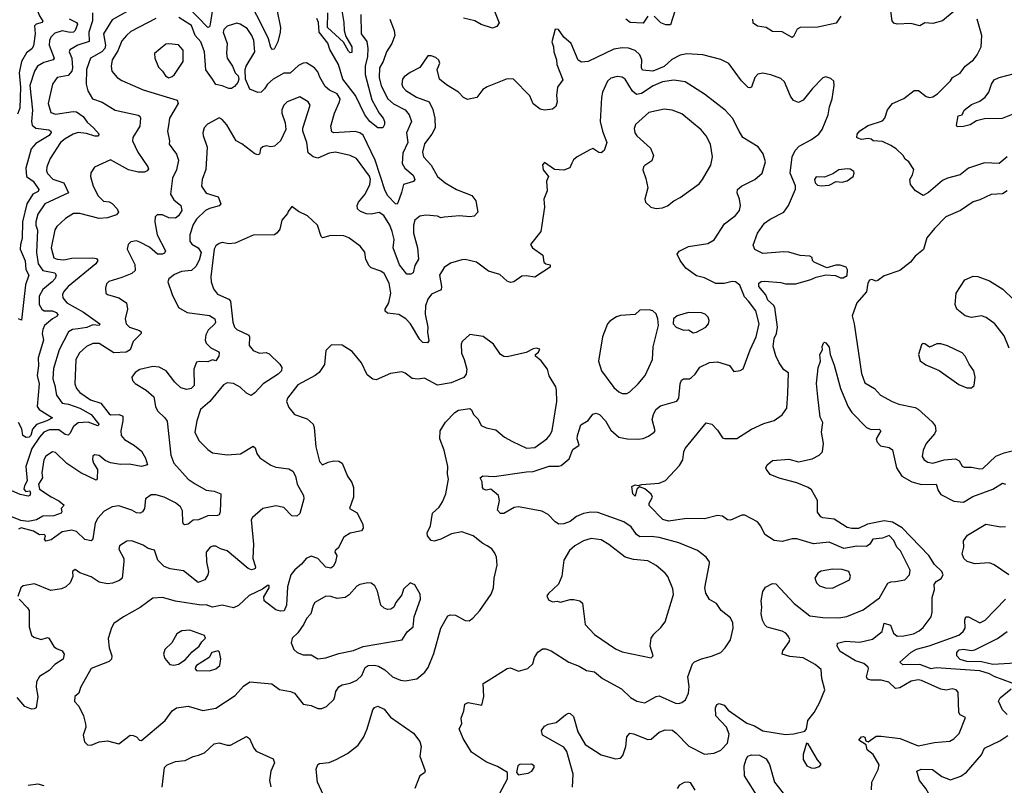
# Model space of a CAD drawing. Extents: x 1892934 to 2008621, y 567149 to 683290.
# Tile 288 of 298: x 1960483 to 1966567, y 675406 to 680132. Entities that reach past the tile are written whole.
import ezdxf

# ---------------------------------------------------------------- set-up
doc = ezdxf.new("R2010")
doc.units = 0

msp = doc.modelspace()

# ---------------------------------------------------------------- linework, layer by layer
at = {"layer": '0CON20XD'}
for points in [[(1960615.8, 680324.2), (1960602.9, 680265), (1960581.9, 680215), (1960605.4, 680155.4), (1960626.1, 680123.9), (1960622.5, 680115), (1960585, 680105.3), (1960575.4, 680095), (1960579, 680045), (1960568.9, 679971.1), (1960557.4, 679952.6), (1960525, 679928.9), (1960494.5, 679875), (1960479.3, 679805), (1960487.3, 679715), (1960484.5, 679585.5), (1960470.2, 679549.8)], [(1961683.8, 680265), (1961660.9, 680105), (1961655, 680088.1), (1961645, 680084.5), (1961522.8, 680212.8)], [(1962071.1, 680195), (1962093.9, 680085), (1962093.4, 680056.6), (1962078.8, 679995), (1962055, 679951.2), (1962045, 679948.8), (1962035, 679960), (1962021.1, 680015), (1961985, 680086.7), (1961910.3, 680230.3)], [(1960932.7, 680175), (1960933.8, 680125), (1960909.6, 680055), (1960912.9, 679997.1), (1960843.1, 679975), (1960793.8, 679946.2), (1960789.6, 679935), (1960804.2, 679894.2), (1960809.8, 679835), (1960805, 679814.6), (1960782.2, 679787.8), (1960715, 679775.6), (1960684.8, 679735.2), (1960658.5, 679615), (1960675, 679560), (1960705, 679548.8), (1960813.7, 679566.3), (1960835, 679563.1), (1960875.7, 679535.7), (1960899.4, 679499.4), (1960939.5, 679465), (1960973.3, 679425), (1960965.7, 679414.3), (1960947.1, 679412.9), (1960895, 679429.3), (1960845, 679435.3), (1960813.8, 679426.2), (1960765, 679397.3), (1960734.5, 679375), (1960670.5, 679275), (1960651.2, 679225), (1960648.8, 679198.8), (1960653.9, 679183.9), (1960688.8, 679148.8), (1960755, 679124.6), (1960785.5, 679064.5), (1960638.5, 678995), (1960595, 678932), (1960582.2, 678885), (1960582.2, 678865), (1960592.9, 678832.9), (1960587.4, 678695), (1960596.9, 678625), (1960625, 678584.8), (1960699.4, 678569.4), (1960708.9, 678555), (1960701.4, 678535), (1960683.3, 678515), (1960625, 678466.7), (1960603.3, 678425), (1960602.5, 678375), (1960618.9, 678345), (1960635, 678335.8), (1960685, 678334.7), (1960709.1, 678325), (1960717.9, 678312.1), (1960715, 678301.4), (1960685, 678285.3), (1960637.2, 678245), (1960625, 678220), (1960621.6, 678195), (1960630.9, 678155), (1960597.6, 678045), (1960599.6, 677995), (1960590.3, 677935), (1960604.2, 677885), (1960591.4, 677745), (1960603.6, 677725), (1960686.2, 677675), (1960650.8, 677655), (1960586.5, 677633.5), (1960561.6, 677605), (1960552.2, 677565), (1960541.9, 677555), (1960523.4, 677553.4), (1960502.5, 677565), (1960495.7, 677605.7), (1960475.6, 677645)], [(1961175, 680198.9), (1961055, 680130.9), (1961000.5, 680045), (1961013.2, 679975), (1961008.9, 679955), (1960990.6, 679935), (1960920.6, 679895), (1960896, 679825), (1960893.8, 679735), (1960903.7, 679693.7), (1960933.8, 679645), (1960993.1, 679623.1), (1961073.8, 679575), (1961215, 679542.9), (1961226.2, 679536.2), (1961229.5, 679525), (1961225.5, 679475), (1961182.9, 679405), (1961180.4, 679385), (1961212.1, 679315), (1961275.4, 679225), (1961277.9, 679212.1), (1961271.5, 679198.5), (1961255, 679190.8), (1961215, 679190.4), (1961155, 679206.2), (1961045, 679267.3), (1960945, 679222), (1960922.1, 679187.9), (1960921.4, 679165), (1960936.7, 679105), (1960968.1, 679045), (1961001.7, 679011.7), (1961035, 679007.8), (1961055, 678998.6), (1961084.6, 678964.6), (1961092.9, 678945), (1961082.1, 678927.9), (1961025, 678910), (1960975, 678906.1), (1960855, 678936.8), (1960815, 678935.4), (1960765.7, 678904.3), (1960711.8, 678855), (1960699.7, 678835), (1960677.3, 678725), (1960695, 678662.7), (1960714, 678654), (1960755, 678650.6), (1960805, 678659.8), (1960935, 678662.7), (1960957.5, 678657.5), (1960966.4, 678645), (1960953.8, 678625), (1960782.9, 678485), (1960756.4, 678455), (1960747.3, 678435), (1960749.1, 678415), (1960774.3, 678384.3), (1960876.9, 678326.9), (1960978.1, 678255), (1960975, 678244.4), (1960935, 678248.5), (1960897.3, 678232.7), (1960845, 678224.7)], [(1962591.2, 680165), (1962592.7, 680045), (1962627.4, 679997.4), (1962634.3, 679954.3), (1962632, 679905), (1962616.8, 679845), (1962618.6, 679795), (1962658, 679638), (1962703.8, 679555), (1962729.5, 679525), (1962737.1, 679505), (1962736.2, 679486.2), (1962725.8, 679464.2), (1962695, 679464.4), (1962646.5, 679505), (1962615.5, 679545), (1962557, 679665), (1962479.5, 679765), (1962452.7, 679855), (1962399.4, 679949.4), (1962387.5, 679987.5), (1962332.5, 680055), (1962328.4, 680115), (1962319.7, 680139.7)], [(1962468.4, 680215), (1962485.6, 680115.6), (1962487.9, 680065), (1962499.2, 680029.2), (1962535, 679966), (1962535, 679930), (1962525, 679928), (1962515, 679937.5), (1962483.3, 679993.3), (1962384.9, 680084.9), (1962387.2, 680175)], [(1963407.7, 680205), (1963445.8, 680114.2), (1963430.3, 680089.7), (1963405, 680080.5), (1963335, 680103.6), (1963295, 680125.6), (1963225, 680142.2)], [(1964531.4, 680185), (1964505, 680101.2), (1964475, 680100.9), (1964445, 680112.4), (1964402.8, 680155)], [(1966257.5, 680185), (1966185, 680125.8), (1966125, 680108.1), (1966075, 680113.8), (1966045, 680094.3), (1965988.6, 680108.6), (1965905, 680105.8), (1965885, 680112), (1965874.2, 680125), (1965865.7, 680184.3)], [(1961325, 680140.3), (1961170.2, 680059.8), (1961144, 680036), (1961115, 680002.2), (1961089.3, 679940.7), (1961054.7, 679885), (1961047.5, 679845), (1961052.2, 679815), (1961085.6, 679775), (1961115, 679757.1), (1961245, 679700.5), (1961456.9, 679635), (1961461.5, 679615), (1961408.9, 679525), (1961401.5, 679478.5), (1961395.6, 679445), (1961408, 679385), (1961406.2, 679365), (1961452.6, 679302.6), (1961464.5, 679265), (1961451.8, 679205), (1961427.8, 679155), (1961414.4, 679055), (1961435, 679019.5), (1961478.5, 678985), (1961484.6, 678955), (1961465, 678922.5), (1961445, 678907.3), (1961405, 678910), (1961365, 678927.8), (1961333, 678927), (1961319.2, 678915), (1961317.5, 678885), (1961332.4, 678805), (1961383.1, 678705), (1961378.5, 678691.5), (1961365, 678684.6), (1961335, 678685.5), (1961285, 678728.9), (1961225, 678760), (1961205, 678767.1), (1961168.8, 678761.2), (1961152.5, 678745), (1961148.1, 678715), (1961195, 678621.2), (1961196.4, 678585), (1961175, 678565.5), (1961115, 678540), (1961033.8, 678516.2), (1961018.7, 678501.3), (1961012.5, 678475), (1961016, 678445), (1961026.2, 678435), (1961095, 678414.4), (1961142, 678385), (1961150, 678345), (1961134.2, 678285), (1961140, 678255), (1961161.2, 678235), (1961223.3, 678213.3), (1961233.1, 678205), (1961232.7, 678195), (1961184.8, 678145), (1961164.9, 678095.1), (1961141, 678079), (1961065, 678074.8), (1960975, 678133.8), (1960935, 678133.8), (1960895.7, 678115), (1960853.3, 678075), (1960829.4, 678035), (1960823.5, 677885), (1960834.7, 677854.7), (1960855, 677830), (1960920, 677785), (1960985, 677765.4), (1961035, 677698.8), (1961045, 677693.3), (1961097.5, 677695), (1961120, 677685), (1961121.3, 677655), (1961107.8, 677595), (1961110.5, 677565), (1961130.2, 677540.2), (1961193.1, 677503.1), (1961235, 677468), (1961259.4, 677425), (1961272, 677385), (1961235, 677373.1), (1961158.5, 677388.5), (1961105, 677387.1), (1961045, 677396.6), (1961010.7, 677410.7), (1960975, 677442.5), (1960945, 677446.2), (1960935, 677437.5), (1960932.7, 677417.3), (1960938.6, 677395), (1960964.6, 677355), (1960961.4, 677298.6), (1960955, 677290), (1960861.5, 677335), (1960773.5, 677393.5), (1960705, 677460), (1960685, 677463.8), (1960645, 677436.9), (1960633.2, 677415), (1960620, 677335), (1960624.7, 677305), (1960599.4, 677265), (1960604.8, 677235), (1960676.7, 677186.7), (1960725, 677162.5), (1960757.5, 677135), (1960740, 677115), (1960744.2, 677095), (1960740, 677085), (1960695, 677069), (1960625, 677068), (1960586.7, 677045), (1960535, 677034.3), (1960491, 677041), (1960435, 677063.5)], [(1960788.6, 680138.6), (1960834.7, 680115), (1960839.4, 680105), (1960825, 680066.2), (1960815, 680055.3), (1960795, 680053.3), (1960745, 680063.8), (1960701, 680049), (1960676.1, 680025), (1960666.8, 680003.2), (1960665.6, 679975), (1960696.2, 679895), (1960689.1, 679885), (1960631.3, 679868.7), (1960593.9, 679845), (1960574.1, 679815), (1960545, 679726), (1960561.7, 679575), (1960556.6, 679505), (1960560.5, 679480.5), (1960583.2, 679463.2), (1960662.9, 679452.9), (1960675.5, 679445), (1960676.7, 679436.7), (1960665, 679417.1), (1960582.5, 679367.5), (1960554.1, 679335), (1960520.2, 679215), (1960526.1, 679165), (1960565.9, 679135), (1960600.3, 679085), (1960597.5, 679072.5), (1960563.6, 679055), (1960526.8, 678995), (1960500.4, 678885), (1960498.1, 678781.9), (1960487.5, 678745), (1960486.8, 678715), (1960516, 678644), (1960521.2, 678591.2), (1960539.5, 678555), (1960519.4, 678495), (1960495, 678277.5), (1960475, 678286.2)], [(1962771.1, 680135), (1962796.2, 680065), (1962800.4, 680035), (1962781.8, 679985), (1962750, 679935), (1962728.8, 679875), (1962706.2, 679835), (1962703.3, 679775), (1962717.3, 679725), (1962758.5, 679645), (1962792.1, 679612.1), (1962865.2, 679575.2), (1962889.7, 679545), (1962903.1, 679505), (1962872.6, 679435), (1962880.6, 679375), (1962851.2, 679308.8), (1962847.3, 679245), (1962862.5, 679215), (1962915, 679171.9), (1962924.3, 679145.7), (1962915.5, 679134.5), (1962853.9, 679116.1), (1962842.5, 679065), (1962818.8, 679001.2), (1962815, 678993.8), (1962805, 678995.8), (1962756.7, 679045), (1962742.1, 679075), (1962680, 679265), (1962605, 679419.6), (1962585, 679434.7), (1962555, 679441.6), (1962425, 679433.1), (1962410.7, 679440.7), (1962404.7, 679475), (1962428.7, 679555), (1962460, 679625), (1962462.3, 679645), (1962444.8, 679674.8), (1962398.2, 679698.2), (1962370.9, 679720.9), (1962337.9, 679777.9), (1962325, 679810), (1962305, 679836), (1962255.5, 679865.5), (1962235, 679864.3), (1962205, 679850.6), (1962155, 679802.1), (1962115, 679803.2), (1962049.1, 679765), (1962013.2, 679735), (1961995.2, 679704.8), (1961975, 679685.6), (1961955, 679682.9), (1961905, 679703.1), (1961879.2, 679765), (1961876.4, 679825), (1961882.7, 679845), (1961936.2, 679933.8), (1961929.1, 680005), (1961917.5, 680035), (1961888.1, 680078.1), (1961845.3, 680105.3), (1961825, 680111.5), (1961765, 680093.1), (1961745, 680072.5), (1961740, 680055), (1961765.7, 679985), (1961760.9, 679925), (1961765, 679896), (1961798.1, 679845), (1961815, 679803.8), (1961833.8, 679785), (1961836.7, 679765), (1961831.2, 679745), (1961810.9, 679719.1), (1961791.8, 679708.2), (1961775, 679707.1), (1961735, 679724.6), (1961695, 679732.1), (1961675, 679765.5), (1961633.1, 679823.1), (1961625.7, 679934.3), (1961602, 679995), (1961567.8, 680035), (1961545, 680096.6), (1961465.6, 680145.6)], [(1964363.3, 680155), (1964335, 680110.5), (1964254.7, 680114.7), (1964227.8, 680135)], [(1965556.4, 680153.6), (1965528.7, 680111.3), (1965415, 680087.3), (1965305, 680084.4), (1965286.9, 680073.1), (1965265, 680028.8), (1965255, 680022.5), (1965195, 680057.8), (1965135, 680059.2), (1965095, 680084.6), (1965042.6, 680092.6), (1965015, 680111.2), (1965012.9, 680135)], [(1965744.1, 679394.1), (1965725, 679399.6), (1965685, 679393.8), (1965661.1, 679401.1), (1965656, 679406), (1965658.1, 679425), (1965673.6, 679446.4), (1965725, 679480), (1965815, 679507.5), (1965828.1, 679525), (1965844.6, 679575.4), (1965875, 679614.2), (1965945, 679645.8), (1966010, 679695), (1966036.3, 679696.3), (1966085, 679657.5), (1966105, 679652.5), (1966125, 679655.8), (1966155, 679674.3), (1966233.8, 679755), (1966246.2, 679775), (1966295, 679802), (1966324.2, 679845), (1966376.2, 679885), (1966398.8, 679915), (1966423.8, 679965), (1966428, 680035), (1966400, 680135)], [(1963995, 679873.5), (1963955, 679871.1), (1963933.1, 679883.1), (1963890.6, 679985), (1963844.3, 680024.3), (1963813, 680073), (1963792.5, 680075), (1963771.2, 679995), (1963782, 679965), (1963782.5, 679935), (1963800.8, 679885), (1963801.9, 679855), (1963839.5, 679760.5), (1963806.2, 679715), (1963800.8, 679665), (1963804.2, 679625), (1963795, 679596.7), (1963775, 679580.8), (1963725, 679574.4), (1963699.4, 679579.4), (1963655, 679613.1), (1963635, 679663.1), (1963533.8, 679765), (1963495, 679766.7), (1963372.4, 679717.6), (1963345, 679701.2), (1963307.3, 679652.7), (1963249.3, 679639.3), (1963225, 679651.2), (1963195, 679685.7), (1963119.4, 679729.4), (1963077.5, 679765), (1963063.3, 679825), (1963078, 679865), (1963072.3, 679882.3), (1963055, 679900), (1963025, 679910), (1963005, 679908.8), (1962955, 679837.5), (1962895, 679807.5), (1962859.4, 679780.6), (1962848.9, 679765), (1962843.6, 679735), (1962850, 679715), (1962868, 679695), (1962935, 679654.6), (1963012.5, 679625), (1963035, 679577.5), (1963048.1, 679525), (1963050, 679465), (1963029.6, 679425), (1962984.7, 679365.3), (1962971.2, 679315), (1962978.2, 679285), (1963025.5, 679235), (1963064.7, 679164.7), (1963112.9, 679125), (1963181.9, 679085), (1963277.2, 679047.2), (1963300.6, 679015), (1963314.2, 678945), (1963290.8, 678919.2), (1963265, 678915.3), (1963201.5, 678921.5), (1963105, 678912.4), (1963085, 678909.6), (1963065, 678919.6), (1962993.3, 678926.7), (1962955, 678918.9), (1962924.7, 678895.3), (1962916.2, 678863.8), (1962916.9, 678815), (1962940.7, 678725), (1962948.1, 678655), (1962925, 678614.2), (1962915, 678570), (1962899.3, 678560.7), (1962875, 678561.2), (1962829.5, 678619.5), (1962790.9, 678725), (1962796.7, 678775), (1962785.5, 678825), (1962770.4, 678865), (1962733.4, 678923.4), (1962705, 678942.3), (1962655, 678932.2), (1962625, 678934.7), (1962587.9, 678947.9), (1962570.7, 678965), (1962568.4, 678985), (1962577.3, 679005), (1962618.2, 679055), (1962646.5, 679115), (1962650, 679145), (1962645, 679166.5), (1962565, 679275.4), (1962525, 679294.6), (1962435, 679314.5), (1962395, 679308.7), (1962325, 679278), (1962296.2, 679286.2), (1962265, 679310), (1962257.1, 679375), (1962232.9, 679445), (1962232.3, 679462.3), (1962278.6, 679605), (1962266, 679625), (1962213, 679657), (1962136.7, 679625), (1962114.2, 679605), (1962103.1, 679576.9), (1962102.9, 679555), (1962124.1, 679495.9), (1962127.1, 679455), (1962095.5, 679384.5), (1962058.3, 679351.7), (1962035, 679346.9), (1962005, 679352.9), (1961985, 679347.5), (1961971.2, 679335), (1961965, 679303.3), (1961955, 679298.8), (1961935, 679304.4), (1961855.4, 679365.4), (1961820, 679385), (1961763.4, 679483.4), (1961735, 679516.7), (1961715, 679526), (1961643.4, 679486.6), (1961621.9, 679465), (1961614.4, 679435), (1961616.8, 679416.8), (1961642, 679345), (1961632.4, 679207.6), (1961611.4, 679145), (1961607.1, 679105), (1961635, 679062.2), (1961709.5, 679039.5), (1961725.6, 678995), (1961716, 678984), (1961655, 678967.9), (1961630.4, 678955), (1961575, 678901.8), (1961555, 678867.1), (1961534.6, 678805), (1961534.7, 678764.7), (1961546, 678746), (1961585, 678723.9), (1961605.2, 678695), (1961592.4, 678647.6), (1961571.9, 678608.1), (1961545, 678584.1), (1961481.9, 678578.1), (1961439.7, 678560.3), (1961405, 678532.5), (1961397.5, 678515), (1961425.8, 678435), (1961465, 678356.2), (1961517.5, 678325), (1961655, 678306.2), (1961689.2, 678285), (1961693.1, 678265), (1961688.1, 678255), (1961647.8, 678215), (1961632.4, 678187.6), (1961628.5, 678155), (1961636.2, 678135), (1961665, 678107.3), (1961708.9, 678085), (1961715.5, 678075), (1961713.1, 678055), (1961695, 678026.4), (1961675, 678033.5), (1961645, 678019.2), (1961595, 678023.3), (1961575, 678017.5), (1961560, 677975), (1961560.4, 677875), (1961542.5, 677855), (1961515, 677848.7), (1961478.9, 677858.9), (1961441.5, 677895), (1961388.9, 677965), (1961345, 677988), (1961305, 677990.8), (1961226.3, 677973.7), (1961196.2, 677955), (1961176.7, 677925), (1961180, 677905), (1961195.8, 677885.8), (1961265, 677845.7), (1961312.5, 677805), (1961322.9, 677745), (1961335, 677716.7), (1961379.2, 677675), (1961393.4, 677653.4), (1961416.4, 677445), (1961434.5, 677395), (1961523.5, 677295), (1961567.6, 677267.6), (1961635, 677227.8), (1961685, 677222.7), (1961726, 677206), (1961721.5, 677095), (1961715, 677076.2), (1961705, 677070.8), (1961645, 677070.3), (1961588, 677045), (1961555, 677042.3), (1961525, 677018.5), (1961504.2, 677014.2), (1961495, 677018.8), (1961490.4, 677030.4), (1961489.4, 677099.4), (1961477.1, 677125), (1961445, 677150), (1961375, 677184.4), (1961325, 677198.8), (1961295, 677200), (1961261.2, 677175), (1961254, 677115), (1961242, 677095), (1961226.7, 677085), (1961205, 677087.8), (1961175, 677104.6), (1961095, 677130.4), (1961055, 677124.5), (1961005, 677097.8), (1960965, 677055.6), (1960950, 677025), (1960935, 676927.5), (1960925, 676915.7), (1960885, 676922.3), (1960835, 676973.1), (1960805, 676981.8), (1960745, 676970), (1960677.8, 676922.2), (1960645, 676913.8), (1960636.9, 676925), (1960642.3, 676945), (1960635, 676953.6), (1960605, 676953.1), (1960568.8, 676975), (1960492.5, 676995), (1960475, 676987.1)], [(1961405, 679774.5), (1961425, 679781.4), (1961440, 679795), (1961493.1, 679875), (1961493.1, 679945), (1961465, 679977.5), (1961405, 679984.3), (1961385, 679980.6), (1961315.8, 679924.2), (1961317.1, 679895), (1961340.3, 679840.3), (1961365.5, 679815.5), (1961384.4, 679785), (1961405, 679774.5)], [(1963899.4, 675395), (1963902.1, 675475), (1963864.2, 675615), (1963845, 675642), (1963714.3, 675715), (1963706.7, 675745), (1963725, 675770), (1963747.7, 675782.3), (1963796.8, 675793.2), (1963855, 675841.2), (1963875, 675851.2), (1963885, 675848.8), (1963905, 675830), (1963931.1, 675735), (1963977.4, 675657.4), (1964075, 675593.3), (1964165, 675570), (1964195, 675573.8), (1964209.7, 675590.3), (1964228.6, 675645), (1964234.3, 675705.7), (1964253.3, 675726.7), (1964275, 675724.3), (1964365, 675688.1), (1964385, 675690.8), (1964435, 675732.9), (1964471.8, 675748.2), (1964516.5, 675746.5), (1964538.5, 675728.5), (1964616.7, 675646.7), (1964715, 675598.1), (1964775, 675604.4), (1964815, 675623.1), (1964855.5, 675665), (1964867.6, 675722.4), (1964851.1, 675765), (1964785.3, 675835), (1964782, 675885), (1964791.1, 675905), (1964805, 675911.1), (1964835, 675900.5), (1964860.1, 675870.1), (1964975, 675790.3), (1965022.7, 675772.7), (1965075, 675741.5), (1965215, 675719.5), (1965265.8, 675724.2), (1965335, 675740.8), (1965345.4, 675754.6), (1965353.1, 675805), (1965391.9, 675855), (1965424.2, 675915), (1965456.9, 675995), (1965440, 676065), (1965435, 676120), (1965397.5, 676152.5), (1965325, 676191.8), (1965241.1, 676201.1), (1965193.8, 676215), (1965198, 676235), (1965238.3, 676291.7), (1965240.6, 676305), (1965233.1, 676325), (1965217.1, 676345), (1965195, 676357.3), (1965101.9, 676381.9), (1965086.2, 676396.2), (1965071.8, 676425), (1965063.6, 676465), (1965069.4, 676505), (1965064.4, 676544.4), (1965075, 676602.5), (1965090.3, 676629.7), (1965135, 676650.8), (1965155, 676650), (1965267.8, 676527.8), (1965365, 676452.7), (1965445, 676441.1), (1965545, 676439.2), (1965593.1, 676446.9), (1965695, 676488.9), (1965795, 676562.7), (1965847, 676653), (1965865, 676661.8), (1965894.7, 676664.7), (1965952.5, 676675), (1965981.9, 676705), (1965985.6, 676735), (1965925, 676852.9), (1965902.5, 676875), (1965885, 676917.1), (1965855, 676947.4), (1965815, 676930.8), (1965755, 676925.4), (1965735.3, 676895), (1965715, 676881.1), (1965655, 676882), (1965575, 676868.7), (1965485, 676906.4), (1965387, 676897), (1965285, 676928), (1965255, 676928), (1965195, 676911.2), (1965145, 676916.7), (1965087.5, 676955), (1965063.3, 677005), (1965041.7, 677031.7), (1964963, 677073), (1964945, 677073.3), (1964875, 677042.5), (1964855.7, 677045.7), (1964825, 677067.1), (1964795, 677070.6), (1964715, 677050), (1964605, 677052.5), (1964492.6, 677037.4), (1964456.1, 677046.1), (1964373.3, 677133.3), (1964371.7, 677148.3), (1964393.1, 677185), (1964385, 677202.5), (1964345, 677237.1), (1964312.5, 677247.5), (1964296, 677234), (1964285, 677190), (1964272.5, 677205), (1964265, 677250), (1964285, 677260), (1964305, 677256.7), (1964326.2, 677263.8), (1964435, 677270.8), (1964473.4, 677286.6), (1964560.7, 677379.3), (1964581.5, 677415), (1964586.2, 677465), (1964594.5, 677485), (1964725, 677643.8), (1964758.8, 677635), (1964795, 677598.8), (1964825, 677552), (1964837.3, 677547.3), (1964915, 677547.5), (1965005, 677604), (1965081.2, 677638.8), (1965145, 677657.5), (1965195, 677692.9), (1965223.1, 677735), (1965230, 677825), (1965232.9, 677952.9), (1965205, 677970), (1965175.4, 678015), (1965155, 678056.7), (1965139.1, 678115), (1965145.3, 678165), (1965159.4, 678195), (1965166.1, 678233.9), (1965148.8, 678355), (1965140.8, 678370.8), (1965105, 678400.6), (1965093.5, 678433.5), (1965050, 678485), (1965050, 678505), (1965064.1, 678515.9), (1965085, 678518.2), (1965185, 678510), (1965215, 678502.1), (1965277.7, 678502.3), (1965371.7, 678528.3), (1965405, 678543.8), (1965465, 678556.7), (1965523.6, 678553.6), (1965555, 678538.8), (1965570.7, 678539.3), (1965595.9, 678554.1), (1965598.8, 678588.8), (1965590, 678605), (1965553, 678617), (1965525, 678617.5), (1965470.7, 678600.7), (1965392.5, 678635), (1965382.5, 678645), (1965380, 678665), (1965365, 678673.3), (1965305, 678676.8), (1965235, 678697.7), (1965205, 678698.9), (1965075, 678688.1), (1965025, 678714.4), (1965015, 678740), (1965042.2, 678815), (1965084.4, 678875.6), (1965119.1, 678900.9), (1965205.3, 678944.7), (1965234.3, 678985), (1965276.2, 679086.2), (1965276.4, 679106.4), (1965243.5, 679185), (1965255, 679285.6), (1965275.3, 679325), (1965299.1, 679350.9), (1965375, 679392.2), (1965420, 679425), (1965440.5, 679455), (1965479.4, 679545), (1965486.9, 679595), (1965504, 679645), (1965515.9, 679725.9), (1965513.9, 679753.9), (1965495, 679770), (1965465, 679780), (1965445, 679773.3), (1965381.7, 679708.3), (1965325, 679636.2), (1965295, 679620.8), (1965263.6, 679633.6), (1965245, 679660), (1965209.3, 679749.3), (1965185, 679769.2), (1965125, 679793.1), (1965075, 679802.5), (1965044.3, 679795.7), (1965026, 679775), (1965005, 679716.7), (1964995, 679711.2), (1964985, 679714), (1964943.1, 679755), (1964865, 679862.5), (1964815, 679886.9), (1964704.2, 679915.8), (1964605, 679922.7), (1964565, 679914.5), (1964512.4, 679887.6), (1964465, 679844.2), (1964395, 679815.3), (1964331.2, 679821.2), (1964325.5, 679835), (1964327.5, 679885), (1964315.5, 679915), (1964285, 679942.5), (1964245, 679956.2), (1964205, 679958.8), (1964155, 679950), (1963995, 679873.5)], [(1966635, 679556.1), (1966553, 679523), (1966445, 679521.4), (1966395, 679508.5), (1966356.6, 679483.4), (1966315, 679472.9), (1966275, 679471.2), (1966271.9, 679481.9), (1966281.2, 679538.8), (1966306.7, 679545), (1966318, 679575), (1966365, 679608.2), (1966415, 679629.5), (1966449.1, 679655), (1966471.6, 679685), (1966487.1, 679735), (1966505, 679760.8), (1966535, 679775.3), (1966725, 679824.4)], [(1963447.2, 675352.8), (1963497.1, 675445), (1963496.7, 675485), (1963435, 675521.1), (1963367.6, 675547.6), (1963275, 675611.2), (1963224, 675695), (1963198, 675755), (1963215.5, 675785), (1963210.5, 675819.5), (1963227.5, 675865), (1963234.3, 675905.7), (1963255, 675916.7), (1963339.3, 675900.7), (1963350, 675955), (1963346, 676034), (1963377.5, 676052.5), (1963495, 676127.5), (1963515, 676130.8), (1963565, 676111.4), (1963622.7, 676127.3), (1963653.8, 676155), (1963664, 676195), (1963685, 676226.7), (1963712.5, 676247.5), (1963735, 676247.5), (1963766.2, 676236.2), (1963875.4, 676165.4), (1963940.5, 676140.5), (1963985, 676114.4), (1964035, 676106.5), (1964085, 676065.5), (1964201.4, 676001.4), (1964258, 675948), (1964295.4, 675925.4), (1964345, 675915.6), (1964415, 675953.9), (1964435, 675958.9), (1964535, 675913.5), (1964555, 675910), (1964575, 675916.7), (1964596, 675934), (1964615.3, 675974.7), (1964620.5, 676015), (1964611.9, 676075), (1964640, 676155), (1964652.2, 676167.8), (1964695, 676187.1), (1964757.4, 676202.6), (1964815, 676225.8), (1964842.9, 676255), (1964875, 676303.8), (1964892.2, 676375), (1964889.7, 676409.7), (1964875, 676440), (1964816.7, 676485), (1964787.7, 676527.7), (1964745, 676552.5), (1964722.3, 676592.3), (1964716.2, 676625), (1964744.4, 676775), (1964744.4, 676785), (1964725, 676814.2), (1964671.2, 676855), (1964555, 676902.5), (1964435, 676935.8), (1964385, 676942.2), (1964315, 676940.5), (1964294.3, 676955), (1964261.7, 677001.7), (1964215, 677032.9), (1964055, 677090.6), (1964013, 677093), (1963966.8, 677083.2), (1963924.3, 677065.7), (1963885, 677034.6), (1963845, 677019.3), (1963815, 677018.9), (1963791.7, 677031.7), (1963747.4, 677077.4), (1963709.1, 677099.1), (1963565, 677125.6), (1963538.5, 677121.5), (1963475, 677082.9), (1963453.1, 677083.1), (1963436.2, 677105), (1963448, 677165), (1963442, 677195), (1963395, 677233.8), (1963365, 677227.5), (1963348.8, 677235), (1963342.5, 677245), (1963340, 677280), (1963327.5, 677305), (1963345, 677316.7), (1963415, 677311.9), (1963615, 677341.6), (1963655, 677342.3), (1963755, 677375.9), (1963814.4, 677375.6), (1963829.3, 677380.7), (1963878.5, 677421.5), (1963901.7, 677478.3), (1963939.5, 677505), (1963928.5, 677545), (1963929.6, 677565), (1963949.7, 677630.3), (1963995, 677658.8), (1964025, 677696.2), (1964045, 677704), (1964066, 677695), (1964103.3, 677655), (1964135, 677599.2), (1964185, 677555.7), (1964235.8, 677544.2), (1964305, 677541.9), (1964335, 677547.1), (1964368.8, 677561.2), (1964403.3, 677585), (1964408.8, 677595), (1964391.8, 677665), (1964398.2, 677695), (1964414.6, 677725.4), (1964442.4, 677747.6), (1964542.5, 677777.5), (1964555.7, 677795), (1964564.5, 677885), (1964572.8, 677907.2), (1964585, 677914.3), (1964622.5, 677915), (1964635, 677922.9), (1964657.5, 677945), (1964685, 677987.5), (1964745, 678015.7), (1964795, 678020.8), (1964868.3, 677998.3), (1964895, 677960), (1964935, 677967.5), (1964953, 677977), (1964996.4, 678095), (1965033.9, 678175), (1965052.3, 678255), (1965032.3, 678335), (1964986.8, 678395), (1964961.7, 678421.7), (1964932.6, 678492.6), (1964906.2, 678515), (1964885, 678516.7), (1964835, 678503.5), (1964783.8, 678503.8), (1964715, 678538.1), (1964665, 678550.6), (1964599.1, 678599.1), (1964563.1, 678645), (1964546, 678685), (1964557, 678703), (1964615, 678732.5), (1964735, 678751.5), (1964775, 678774.3), (1964838.3, 678871.7), (1964906.4, 678923.6), (1964930.8, 678955), (1964937.1, 678985), (1964931.5, 679025), (1964915.8, 679064.2), (1964918, 679085), (1964943.8, 679105), (1965025, 679145.6), (1965070.5, 679185), (1965091.9, 679255), (1965076, 679305), (1965045, 679348), (1964950.8, 679405), (1964928.9, 679445), (1964886.5, 679525), (1964842.9, 679575), (1964715, 679673.6), (1964595, 679748.8), (1964525, 679758.6), (1964455, 679748.3), (1964397.5, 679725), (1964325, 679677.6), (1964295, 679671.2), (1964270.4, 679690.4), (1964225, 679765.5), (1964205, 679777.9), (1964175, 679781.8), (1964135, 679771.4), (1964115, 679753.8), (1964084.1, 679685.9), (1964077.4, 679652.6), (1964070.3, 679505), (1964084.8, 679444.8), (1964110.6, 679375), (1964093.8, 679325), (1964075, 679310), (1964062.3, 679312.3), (1964025, 679337.5), (1964005, 679330), (1963926.7, 679285), (1963905, 679266.7), (1963895, 679247.5), (1963883, 679217), (1963845, 679203.8), (1963786.7, 679206.7), (1963725, 679250), (1963713.9, 679236.1), (1963717.5, 679205), (1963750, 679165), (1963737.5, 679135), (1963742.5, 679075), (1963722.5, 679025), (1963726.2, 678975), (1963703.8, 678825), (1963640, 678745), (1963652.5, 678725), (1963715, 678678.8), (1963722.5, 678635), (1963735, 678624.3), (1963760, 678620), (1963760, 678605), (1963666.1, 678543.9), (1963615, 678552), (1963585, 678550), (1963535.7, 678514.3), (1963515, 678509.2), (1963495, 678519.2), (1963449.8, 678559.8), (1963379.1, 678579.1), (1963305, 678635.8), (1963235, 678652), (1963215, 678650), (1963145, 678629.2), (1963105, 678602), (1963076.9, 678555), (1963089.5, 678485), (1963087.1, 678465), (1963028.3, 678438.3), (1963005, 678407.5), (1962989.8, 678365), (1962989, 678315), (1963004.6, 678235), (1963002.9, 678202.9), (1963010.9, 678149.1), (1963001.9, 678138.1), (1962975, 678140.5), (1962955, 678158.1), (1962897.7, 678255), (1962868.9, 678285), (1962825, 678313.2), (1962755, 678320.6), (1962742.2, 678332.2), (1962741.4, 678345), (1962764.6, 678385), (1962777.1, 678445), (1962765, 678506.2), (1962735, 678565.7), (1962715, 678579.4), (1962655, 678601.1), (1962643.1, 678613.1), (1962622.6, 678652.6), (1962615, 678696.7), (1962586.7, 678735), (1962516, 678785), (1962485, 678797.8), (1962405, 678800.8), (1962355, 678785.7), (1962345.7, 678795), (1962323.3, 678865), (1962262.3, 678922.3), (1962205, 678948.8), (1962165, 678980), (1962141.7, 678948.3), (1962137.5, 678935), (1962103.3, 678895), (1962090.7, 678839.3), (1962073.9, 678816.1), (1962057.5, 678805), (1961925, 678802.9), (1961815, 678753.8), (1961775, 678748.8), (1961735, 678756.5), (1961715, 678751.1), (1961695, 678736.9), (1961684.1, 678715), (1961664.1, 678545), (1961665.4, 678515), (1961680.8, 678470.8), (1961705, 678437.8), (1961775, 678406.2), (1961785.3, 678395.3), (1961799.6, 678265), (1961809.5, 678235), (1961825, 678220), (1961898, 678185), (1961902.5, 678175), (1961901.1, 678121.1), (1961925, 678090), (1961965, 678074.4), (1962005, 678076.9), (1962025, 678070.6), (1962090.8, 678005), (1962103.1, 677985), (1962100, 677965), (1962080, 677945), (1961987.8, 677885), (1961935, 677828.6), (1961913.2, 677813.2), (1961885, 677826.5), (1961845, 677863.5), (1961805, 677885.5), (1961765, 677890), (1961742, 677878), (1961658.1, 677775), (1961601.1, 677725), (1961576.9, 677655), (1961565.7, 677585), (1961589.2, 677535), (1961645, 677478), (1961675, 677457.5), (1961765, 677445.6), (1961847.4, 677452.6), (1961925, 677499.2), (1961938.5, 677488.5), (1961948.9, 677455), (1961967.3, 677427.3), (1962035, 677382.2), (1962065, 677369.5), (1962145, 677359.5), (1962171.4, 677345), (1962187.1, 677315), (1962196.7, 677265), (1962237.5, 677195), (1962239.2, 677175), (1962215, 677083.3), (1962195, 677068), (1962165, 677070), (1962115, 677120.8), (1962065, 677131.2), (1962037.5, 677125), (1961985, 677113.8), (1961921.3, 677058.7), (1961912.9, 677045), (1961926.7, 676895), (1961924.5, 676805), (1961940.8, 676755), (1961938.8, 676745), (1961929.7, 676740.3), (1961915, 676736.9), (1961895, 676744.5), (1961765, 676853.6), (1961724.7, 676864.7), (1961695, 676882.9), (1961677.3, 676882.7), (1961660, 676875), (1961634.5, 676845.5), (1961636.5, 676785), (1961650.4, 676725), (1961645.4, 676705), (1961626.4, 676673.6), (1961585, 676658.2), (1961495, 676730.4), (1961412.4, 676742.4), (1961375.6, 676755.6), (1961335.6, 676795.6), (1961316.9, 676856.9), (1961277.7, 676867.7), (1961245, 676887.5), (1961175, 676914.2), (1961145, 676912), (1961098.8, 676885), (1961096.1, 676863.9), (1961125.5, 676805.5), (1961125.6, 676785.6)], [(1964415, 678966.2), (1964455, 678972), (1964485, 678984), (1964525.6, 679014.4), (1964565, 679033.8), (1964680.7, 679119.3), (1964701.4, 679145), (1964752.5, 679235), (1964762.9, 679285), (1964751.4, 679365), (1964724.4, 679415), (1964693.3, 679453.3), (1964575, 679551.4), (1964515, 679573.1), (1964465, 679581.1), (1964371.4, 679558.6), (1964288.8, 679485), (1964279.5, 679460.5), (1964284.2, 679435), (1964295.7, 679415.7), (1964380.2, 679340.2), (1964400, 679295), (1964389.4, 679260.6), (1964345, 679233.3), (1964336.7, 679225), (1964332.5, 679205), (1964352.3, 679152.3), (1964364, 679095), (1964346.7, 679025), (1964350, 679005), (1964382.5, 678975), (1964415, 678966.2)], [(1966585, 679285.6), (1966535, 679245.6), (1966445, 679248.6), (1966345, 679216.9), (1966295, 679173.8), (1966215, 679154.4), (1966185, 679140.5), (1966099.2, 679065), (1966065, 679046.5), (1966017.1, 679075), (1965987.3, 679115), (1965984, 679145), (1965999.4, 679175), (1966006.8, 679206.8), (1965976.5, 679255), (1965955, 679271.4), (1965940.9, 679295), (1965899.1, 679335), (1965865, 679355.8), (1965815, 679379.7), (1965757.5, 679385), (1965744.1, 679394.1)], [(1965435, 679106.7), (1965485, 679110), (1965527, 679133), (1965565, 679128.8), (1965595, 679136.7), (1965633.3, 679165), (1965640, 679185), (1965636.7, 679195), (1965615, 679208.8), (1965595, 679212), (1965545, 679206), (1965508.3, 679181.7), (1965455, 679160), (1965405, 679162.5), (1965393.3, 679145), (1965397.5, 679125), (1965411.7, 679111.7), (1965435, 679106.7)], [(1966585, 679076.2), (1966555, 679057.7), (1966485, 679052.5), (1966415, 679019.5), (1966375, 679008), (1966296, 678955), (1966205.4, 678914.6), (1966135, 678844.3), (1966087.5, 678785), (1966066.6, 678713.4), (1966015, 678673.3), (1965986.7, 678635), (1965921.2, 678585), (1965825, 678551.1), (1965785, 678522), (1965775, 678518), (1965749.1, 678529.1), (1965734.7, 678525.3), (1965723.1, 678505), (1965715, 678453.3), (1965655.8, 678384.2), (1965626.2, 678305), (1965638.6, 678255), (1965685, 677947.5), (1965705, 677890), (1965765.3, 677855.3), (1965801.4, 677815), (1965874.2, 677775), (1965915, 677759.6), (1966015, 677737.8), (1966035, 677727.1), (1966120.4, 677650.4), (1966138.9, 677625), (1966143.1, 677595), (1966135.2, 677574.8), (1966083.8, 677515), (1966065.4, 677474.6), (1966059.2, 677435), (1966072.5, 677415), (1966095, 677400.5), (1966125, 677394.6), (1966195, 677414.6), (1966265, 677421.8), (1966288.3, 677408.3), (1966306.9, 677376.9), (1966319.1, 677369.1), (1966365, 677369.5), (1966415, 677359.4)], [(1966597.1, 678105), (1966565, 678181.1), (1966507.8, 678255), (1966455, 678293.6), (1966425, 678303.8), (1966365, 678294.5), (1966325, 678304.4), (1966273.8, 678345), (1966262.5, 678375), (1966268.8, 678445), (1966323.6, 678526.4), (1966375, 678548.9), (1966403.3, 678546.7), (1966475, 678519.6), (1966558.7, 678468.7), (1966625, 678402.5)], [(1964205, 677824.2), (1964235, 677824.3), (1964253.8, 677835), (1964305, 677884.3), (1964346.9, 677935), (1964392.7, 678035), (1964397.9, 678112.1), (1964430, 678245), (1964426.7, 678285), (1964415.9, 678315.9), (1964395.7, 678335.7), (1964371.5, 678341.5), (1964315, 678340), (1964285, 678311.9), (1964195, 678306.2), (1964171.4, 678298.6), (1964128.5, 678271.5), (1964114.4, 678255.6), (1964084.5, 678175.5), (1964060, 678025), (1964078.8, 677965), (1964155, 677862.5), (1964185, 677834), (1964205, 677824.2)], [(1964645, 678200), (1964665, 678204.2), (1964723.3, 678235), (1964738.8, 678255), (1964743.3, 678275), (1964736.7, 678295), (1964717.5, 678315), (1964695, 678322), (1964615, 678325.8), (1964546.1, 678303.9), (1964523.3, 678285), (1964521.2, 678255), (1964540, 678235), (1964585, 678216), (1964615, 678218), (1964645, 678200)], [(1960845, 678224.7), (1960809.7, 678220.3), (1960784.8, 678205.3), (1960726.1, 678095), (1960691.4, 677978.6), (1960687.1, 677915), (1960700.7, 677875), (1960710.7, 677815), (1960744.6, 677765), (1960785, 677758.3), (1960854.7, 677735), (1960923.8, 677695), (1960971.9, 677635), (1960970.5, 677629.5), (1960965, 677624.6), (1960907, 677647), (1960845, 677643.9), (1960815, 677620.5), (1960792.3, 677577.7), (1960781.6, 677568.4), (1960765, 677572.5), (1960725, 677600.8), (1960665, 677599.8), (1960632.5, 677585), (1960604.8, 677555), (1960557.6, 677485), (1960521.5, 677375), (1960528.4, 677285), (1960511.9, 677255), (1960508.7, 677235), (1960520.6, 677220.6), (1960545, 677224.5), (1960550, 677210), (1960545, 677195.6), (1960535, 677190), (1960485, 677201.5), (1960435, 677223.8)], [(1960925, 675654.2), (1960975, 675674.4), (1961025, 675681.2), (1961095, 675662.5), (1961165, 675716.2), (1961185, 675713.8), (1961204.1, 675704.1), (1961223.6, 675683.6), (1961235, 675683.1), (1961382.5, 675805), (1961425.5, 675864.5), (1961451.2, 675885), (1961525, 675894.6), (1961615, 675867.3), (1961695, 675881.9), (1961815, 675960), (1961865, 676017.5), (1961905, 676045.4), (1962042, 676032), (1962087.9, 675997.9), (1962155.5, 675985.5), (1962181.2, 675975), (1962235, 675906), (1962285, 675899.4), (1962325, 675880.6), (1962349.7, 675880.3), (1962378, 675892), (1962424.3, 675935), (1962431.1, 675955), (1962436.9, 675985), (1962455, 676014.3), (1962475, 676026.4), (1962525, 676036.8), (1962565.9, 676054.1), (1962596.4, 676083.6), (1962617.9, 676132.1), (1962635.3, 676144.7), (1962675, 676148.4), (1962700.9, 676140.9), (1962739.6, 676119.6), (1962786, 676076), (1962835, 676054.4), (1962865, 676050), (1962937.9, 676062.1), (1962986.6, 676103.4), (1963007.2, 676132.8), (1963041.5, 676218.5), (1963084.4, 676375), (1963128.3, 676451.7), (1963145, 676458), (1963175, 676455.7), (1963235, 676424), (1963259.5, 676420.5), (1963283.1, 676436.9), (1963325.5, 676484.5), (1963396, 676585), (1963410, 676625), (1963414, 676685), (1963433.8, 676765), (1963428.8, 676815), (1963419.5, 676839.5), (1963401.2, 676865), (1963371.2, 676885), (1963345, 676897.8), (1963285, 676946.4), (1963215, 676970.9), (1963151.1, 676958.9), (1963086, 676925), (1963045, 676913.1), (1963025, 676917.8), (1963002.7, 676945), (1963000.6, 676965), (1963022.3, 677007.7), (1963033.3, 677085), (1963075, 677123.3), (1963096, 677155), (1963115.8, 677205), (1963132.9, 677295), (1963126.8, 677326.8), (1963128.8, 677375), (1963105.9, 677475), (1963079.6, 677545), (1963081.4, 677595), (1963113.3, 677646.7), (1963171.6, 677708.4), (1963195, 677721.2), (1963265, 677732.9), (1963274.6, 677724.6), (1963286.2, 677695), (1963316.6, 677666.6), (1963335, 677626.9), (1963365, 677612.5), (1963425, 677600), (1963478, 677555), (1963527.6, 677527.6), (1963615, 677486.7), (1963665, 677491.9), (1963740.9, 677545), (1963761.3, 677568.7), (1963773.1, 677596.9), (1963801.8, 677775), (1963800.4, 677845), (1963795, 677866), (1963755, 677933.3), (1963744, 677974), (1963705.9, 678025.9), (1963670, 678055), (1963670, 678065), (1963689.3, 678080.7), (1963697.5, 678097.5), (1963675, 678103.8), (1963655, 678100), (1963612.5, 678077.5), (1963495, 678052), (1963475, 678052.5), (1963454.3, 678065), (1963409.7, 678129.7), (1963347, 678177), (1963265, 678190), (1963216.2, 678145), (1963210.3, 678129.7), (1963213.1, 678073.1), (1963230, 678035), (1963245.5, 677975), (1963242, 677945), (1963226.5, 677923.5), (1963148.5, 677891.5), (1963065, 677876.5), (1962985, 677919.2), (1962945, 677913.5), (1962907.2, 677917.2), (1962865, 677950), (1962845, 677957.5), (1962775, 677947.5), (1962685, 677909.4), (1962665, 677912.9), (1962629.7, 677939.7), (1962594.2, 678015), (1962536.7, 678085), (1962475, 678122.5), (1962410, 678125), (1962375, 678090), (1962365.8, 678004.2), (1962332.5, 677955), (1962308, 677935), (1962201.5, 677878.5), (1962138, 677795), (1962131.1, 677775), (1962145, 677738.8), (1962181.2, 677695), (1962259.3, 677669.3), (1962296.1, 677636.1), (1962303.3, 677615), (1962313.1, 677495), (1962336.1, 677403.9), (1962355, 677383.5), (1962388.3, 677401.7), (1962425, 677410), (1962455, 677407.1), (1962475, 677393.8), (1962509.1, 677315), (1962536.2, 677275), (1962544.7, 677244.7), (1962544.7, 677185), (1962520, 677115), (1962568.2, 677088.2), (1962602.5, 677015), (1962605.7, 676994.3), (1962594.2, 676975.8), (1962525, 676963.1), (1962485, 676938), (1962450.7, 676869.3), (1962432.7, 676855), (1962430.9, 676845), (1962442, 676825), (1962435, 676786.2), (1962421.1, 676758.9), (1962405, 676746.9), (1962375, 676751.8), (1962324.4, 676805), (1962285, 676821.2), (1962253.7, 676806.3), (1962225, 676771.8), (1962183, 676737), (1962158.7, 676705), (1962138.3, 676631.7), (1962131.3, 676518.7), (1962116.4, 676483.6), (1962095, 676481.1), (1962065, 676489.6), (1961994.4, 676545.6), (1961990.9, 676569.1), (1962024, 676625), (1962025, 676638.8), (1962015, 676638.6), (1961983.3, 676616.7), (1961901.7, 676578.3), (1961834.6, 676515), (1961805, 676501.3), (1961735, 676517.3), (1961673.8, 676506.2), (1961635, 676519.6), (1961605, 676518.5), (1961445, 676542.2), (1961364.5, 676565.5), (1961305, 676560.8), (1961227.2, 676502.8), (1961125, 676445.7), (1961065.7, 676404.3), (1961051.2, 676378.8), (1961028.8, 676311.2), (1961036.5, 676255), (1961051.5, 676205), (1961049.4, 676185), (1961035, 676171.1), (1960925, 676127.5), (1960859.5, 676010.5), (1960847.5, 675975), (1960823.5, 675955), (1960822.3, 675922.3), (1960849.2, 675895), (1960876.9, 675835), (1960890, 675785), (1960892, 675765), (1960876.2, 675715), (1960883.8, 675675), (1960902.5, 675655), (1960925, 675654.2)], [(1965746.8, 675376.8), (1965747.8, 675425), (1965787.3, 675502.7), (1965792.8, 675532.8), (1965755.9, 675595.9), (1965720, 675625), (1965713.3, 675655), (1965668.8, 675685), (1965684, 675705), (1965695, 675707.8), (1965705, 675703.8), (1965710.9, 675680.9), (1965725, 675674.4), (1965775, 675708.9), (1965805, 675709.6), (1965924.3, 675694.3), (1966035, 675650), (1966135, 675670), (1966231.1, 675678.9), (1966255, 675691.9), (1966288.1, 675725), (1966327.1, 675825), (1966295, 675841.1), (1966285.5, 675855), (1966281.7, 675981.7), (1966270, 675995), (1966245, 676001.8), (1966206.6, 675993.4), (1966175, 675998.4), (1966055, 676053.2), (1966035, 676057.1), (1965991.3, 676048.7), (1965921.7, 676008.3), (1965895, 676003.8), (1965852.7, 676042.7), (1965806.7, 676055), (1965744.1, 676054.1), (1965721.8, 676061.8), (1965714.5, 676075), (1965727.9, 676125), (1965725.4, 676135), (1965698.4, 676158.4), (1965675, 676165.3), (1965648.1, 676175), (1965552.2, 676232.2), (1965534.3, 676265), (1965535.8, 676284.2), (1965585, 676294.6), (1965675, 676289.7), (1965751.9, 676308.1), (1965811.4, 676355), (1965825, 676406.2), (1965864.3, 676394.3), (1965882.3, 676345), (1965905, 676326.9), (1965945, 676328.4), (1966005, 676341.2), (1966039.9, 676360.1), (1966065, 676380.6), (1966115.6, 676445), (1966121.9, 676475), (1966120.7, 676565), (1966135.5, 676615), (1966134.4, 676645), (1966146.8, 676663.2), (1966176.6, 676683.4), (1966189.2, 676705), (1966180.8, 676725), (1966135, 676768.6), (1966099.6, 676825), (1965934.8, 676995), (1965875, 677031), (1965825, 677038.9), (1965722.2, 677017.8), (1965665, 676992), (1965625, 676990.4), (1965595, 676998.2), (1965515, 677049.7), (1965445, 677057.1), (1965433.6, 677063.6), (1965413, 677093), (1965412, 677165), (1965375, 677229.2), (1965354.3, 677244.3), (1965285, 677272.8), (1965175, 677302.5), (1965120, 677325), (1965097.5, 677355), (1965093.3, 677365), (1965101.2, 677385), (1965135, 677412), (1965235, 677419.2), (1965295, 677403.6), (1965378.8, 677421.2), (1965421.9, 677445), (1965442.5, 677465), (1965449.3, 677515), (1965436.8, 677585), (1965445.3, 677645), (1965428.7, 677678.7), (1965413.9, 677803.9), (1965406.4, 677886.4), (1965416.8, 677983.2), (1965430.8, 678025), (1965426.7, 678065), (1965443.3, 678095), (1965442, 678115), (1965448.8, 678135), (1965455, 678141.2), (1965465, 678138), (1965485, 678110), (1965490, 678065), (1965515, 678000), (1965555.4, 677855), (1965602.6, 677742.6), (1965625, 677707.5), (1965715, 677614.3), (1965745, 677603.3), (1965794.3, 677604.3), (1965804.2, 677595), (1965776, 677545), (1965780.8, 677525), (1965801.7, 677501.7), (1965855, 677491.4), (1965876.3, 677476.3), (1965900, 677365), (1965934.3, 677314.3), (1965995, 677278.7), (1966055, 677262.2), (1966145.4, 677265.4), (1966158.2, 677225), (1966175, 677201.9), (1966255, 677159.5), (1966314.6, 677154.6), (1966372.1, 677187.9), (1966495, 677233.3), (1966555, 677270.8), (1966575, 677264)], [(1966365, 677860), (1966380, 677875), (1966386.2, 677925), (1966378.8, 677965), (1966348.8, 678005), (1966325.8, 678055.8), (1966306.8, 678076.8), (1966215, 678120), (1966175, 678132), (1966149.5, 678130.5), (1966105, 678110), (1966075, 678131.2), (1966065, 678133.3), (1966054.2, 678125.8), (1966037.5, 678065), (1966047, 678027), (1966081.4, 678001.4), (1966165, 677966.7), (1966285, 677881.2), (1966335, 677860), (1966365, 677860)], [(1966415, 677359.4), (1966435, 677362.5), (1966515, 677438.8), (1966565, 677459.4), (1966615, 677470.9)], [(1966594.6, 676704.6), (1966505, 676767), (1966475, 676778.6), (1966385, 676772.3), (1966338.3, 676788.3), (1966316.8, 676805), (1966307.1, 676835), (1966316, 676875), (1966315.4, 676914.6), (1966340.4, 676949.6), (1966451.7, 677018.3), (1966545, 677002), (1966575, 677002.9)], [(1964385, 676193.1), (1964396.4, 676205), (1964378.6, 676265), (1964385.6, 676314.4), (1964400.9, 676339.1), (1964445, 676379.2), (1964471.4, 676415), (1964523.8, 676583.8), (1964519.3, 676619.3), (1964486.9, 676695), (1964472, 676715), (1964415, 676761.9), (1964365, 676791.5), (1964275, 676799.6), (1964225, 676814.6), (1964123, 676893), (1964075, 676921.5), (1964015, 676928.9), (1963966.7, 676915), (1963914, 676885), (1963880, 676855), (1963844.4, 676795), (1963833, 676697), (1963813, 676647), (1963750, 676590), (1963740.9, 676575), (1963751.2, 676551.2), (1963775, 676538.5), (1963803.6, 676543.6), (1963825, 676536.2), (1963885, 676553.8), (1963906.2, 676553.8), (1963945, 676544), (1963959.7, 676529.7), (1963977.9, 676397.9), (1964035, 676336), (1964165, 676249.2), (1964205, 676230), (1964385, 676193.1)], [(1961125.6, 676785.6), (1961115.6, 676685), (1961099.5, 676670.5), (1961056.7, 676653.3), (1961025, 676649.7), (1960975, 676660.3), (1960925, 676692.7), (1960855, 676717.1), (1960825, 676738.2), (1960809.5, 676725), (1960811.4, 676695), (1960795.7, 676655), (1960768.8, 676631.2), (1960741.7, 676618.3), (1960675, 676609.4), (1960575, 676648.9), (1960505, 676637.1), (1960490, 676625), (1960472.1, 676572.1)], [(1965505, 676623.1), (1965610, 676675), (1965617, 676697), (1965606, 676725), (1965565, 676737.8), (1965505, 676740.6), (1965435, 676728.1), (1965414.2, 676715), (1965396.2, 676685), (1965406.2, 676655), (1965425, 676638), (1965462.5, 676625), (1965505, 676623.1)], [(1962325, 676185.7), (1962375, 676192.7), (1962455, 676219.6), (1962545, 676238.9), (1962605, 676262.2), (1962845.4, 676304.6), (1962877.3, 676352.7), (1962914.3, 676385), (1962921.1, 676445), (1962960, 676555), (1962958.1, 676585), (1962925, 676643.8), (1962895, 676656.7), (1962854.3, 676615.7), (1962845, 676582.5), (1962806.7, 676535), (1962793.8, 676505), (1962776.6, 676493.4), (1962755, 676490.6), (1962735, 676499.2), (1962715, 676518.8), (1962694.4, 676604.4), (1962676.8, 676636.8), (1962655, 676654), (1962635, 676655.8), (1962585, 676646), (1962565.6, 676634.4), (1962517.9, 676582.1), (1962493.8, 676565), (1962445, 676558.8), (1962405, 676572), (1962375, 676573.8), (1962306, 676534), (1962296.2, 676515), (1962281.9, 676465), (1962255.6, 676435), (1962239.3, 676400.7), (1962202, 676348), (1962166.2, 676315), (1962161.2, 676285), (1962176.2, 676245), (1962197.5, 676225), (1962235, 676212), (1962285, 676210.8), (1962325, 676185.7)], [(1960480, 676555), (1960531.7, 676501.7), (1960540.8, 676485), (1960540.6, 676385), (1960555, 676333.3), (1960570, 676320), (1960615, 676305.7), (1960655, 676318.8), (1960662.5, 676315), (1960693.3, 676263.3), (1960710.2, 676250.2), (1960746.5, 676236.5), (1960758, 676215), (1960750.8, 676185), (1960699.3, 676150.7), (1960664.5, 676115.5), (1960605, 676078), (1960586.7, 676045), (1960585, 676012.5), (1960594.7, 675955), (1960585.7, 675885), (1960573.1, 675876.9), (1960555, 675876.5), (1960515, 675892.1), (1960468.1, 675948.1)], [(1966615.8, 676035.8), (1966505, 676077.5), (1966474.7, 676094.7), (1966415, 676112.1), (1966145, 676131.5), (1966115, 676124), (1966045, 676151.4), (1965939.2, 676149.2), (1965921.2, 676165), (1965992.3, 676227.7), (1966024.1, 676245.9), (1966102.5, 676267.5), (1966285, 676333.5), (1966312.3, 676355), (1966325.5, 676375), (1966323.6, 676426.4), (1966330, 676445), (1966346, 676445), (1966415, 676408.9), (1966449.4, 676425), (1966575, 676554.4)], [(1961435, 676147.5), (1961465, 676154.4), (1961505, 676180.6), (1961549.6, 676230.4), (1961592.9, 676265), (1961608.2, 676291.8), (1961631.1, 676315), (1961625, 676331.4), (1961535, 676364.2), (1961485, 676360), (1961455, 676341.2), (1961423.3, 676285), (1961380, 676245), (1961370.8, 676215), (1961379.5, 676189.5), (1961411.7, 676151.7), (1961435, 676147.5)], [(1966635, 676160.3), (1966495, 676152.3), (1966425, 676167.1), (1966335, 676169.1), (1966295, 676182), (1966272.9, 676205), (1966273.5, 676225), (1966288.3, 676241.7), (1966315, 676245.2), (1966365, 676238.1), (1966385, 676242.5), (1966525, 676312.9), (1966585, 676355.5)], [(1961655, 676112.9), (1961695.6, 676124.4), (1961719.2, 676145), (1961726.2, 676186.2), (1961717, 676227), (1961710, 676235), (1961670, 676225), (1961653.3, 676195), (1961575, 676145.8), (1961568.8, 676135), (1961566.7, 676125), (1961575, 676113.8), (1961655, 676112.9)], [(1966585, 675842), (1966555, 675872), (1966530, 675925), (1966540.6, 675945), (1966608.5, 676001.5)], [(1962400, 675260), (1962324, 675425), (1962314.2, 675505), (1962325, 675533.3), (1962335, 675540), (1962395, 675545.8), (1962437.5, 675565), (1962508.8, 675601.2), (1962575, 675652.5), (1962608.6, 675705), (1962630, 675755), (1962665, 675872.5), (1962675, 675886.7), (1962695, 675893.8), (1962735, 675876), (1962775, 675826.2), (1962917.3, 675727.3), (1962955.7, 675675.7), (1962962.9, 675645), (1962954.5, 675585), (1962988.8, 675495), (1962985, 675482.5), (1962956.1, 675463.9), (1962947, 675443), (1962924.3, 675385)], [(1961362.5, 675395), (1961378, 675515), (1961395, 675532), (1961445, 675552.9), (1961505, 675558), (1961555, 675584), (1961587.3, 675592.7), (1961625, 675606), (1961685, 675660.8), (1961715, 675667.5), (1961765, 675653.3), (1961785, 675653.8), (1961885, 675708), (1961902, 675695), (1961930, 675635), (1961945, 675617.1), (1962050, 675570), (1962057.5, 675545), (1962035, 675492.5), (1962025.8, 675435), (1962035.6, 675395.6)], [(1965395, 675512.5), (1965425, 675520.8), (1965435.4, 675535.4), (1965413, 675563), (1965355, 675662.5), (1965345, 675666.2), (1965324, 675595), (1965324.2, 675564.2), (1965346, 675526), (1965373, 675513), (1965395, 675512.5)], [(1966575, 675292.5), (1966523.6, 675275), (1966495, 675261.1), (1966455, 675258.5), (1966365, 675220.6), (1966235, 675207.8), (1966165, 675224.4), (1966137.8, 675255), (1966135.6, 675285), (1966113.5, 675315), (1966107.9, 675337.9), (1966082.2, 675385), (1966043.1, 675435), (1966026, 675494), (1966053.9, 675506.1), (1966122.8, 675502.8), (1966181, 675461), (1966235, 675440), (1966297.3, 675462.7), (1966333.4, 675486.6), (1966425.7, 675594.3), (1966445, 675635.7), (1966539.5, 675680.5), (1966587.8, 675712.2)], [(1965051, 675325), (1964960.5, 675465), (1964959.6, 675525), (1964972.1, 675567.9), (1964983.1, 675585), (1965005, 675593.1), (1965055, 675591.2), (1965095, 675570), (1965116.6, 675535), (1965146.2, 675425), (1965215, 675339.6)], [(1963565, 675470), (1963585, 675473.8), (1963625, 675480), (1963647.5, 675492.5), (1963662.5, 675515), (1963662.5, 675525), (1963645, 675536.7), (1963572.5, 675535), (1963560, 675525), (1963552.5, 675485), (1963565, 675470)], [(1964548, 675385), (1964561.7, 675408.3), (1964590, 675425), (1964611.9, 675428.1), (1964625, 675422.5), (1964655, 675376)], [(1960535.6, 675405.6), (1960595, 675414.4), (1960631.2, 675405)]]:
    msp.add_lwpolyline(points, dxfattribs=at)

doc.saveas('drawing.dxf')
